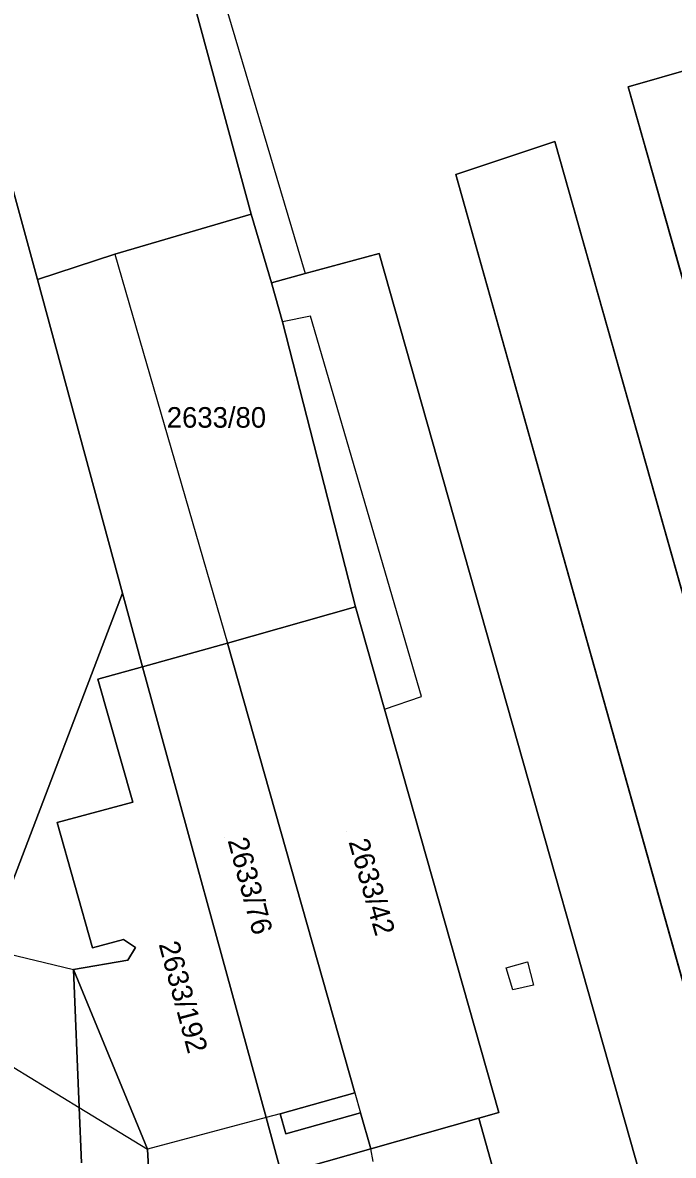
# Model space of a CAD drawing. Extents: x -263423 to -261326, y -1240067 to -1237864.
# Drawn here: x -262112.4 to -262049.1, y -1239271.2 to -1239160.9 of the extents above; entities that cross this region are included whole.
import ezdxf

# ---------------------------------------------------------------- set-up
doc = ezdxf.new("R2010")
doc.units = 0
for name, color, linetype in [('body_kn', 7, 'Continuous'), ('kladpar_druhypozemkov', 7, 'Continuous'), ('kladpar_hranice', 7, 'Continuous'), ('kladpar_parcelnecisla', 7, 'Continuous'), ('kladpar_plochy', 7, 'Continuous'), ('zappar_hrandruhpozemk', 7, 'Continuous')]:
    doc.layers.add(name, color=color, linetype=linetype)

msp = doc.modelspace()

# ---------------------------------------------------------------- linework, layer by layer
at = {"layer": 'body_kn'}
for p, q in [((-262053.47, -1239167.16), (-262053.47, -1239167.16)), ((-262060.61, -1239172.5), (-262060.61, -1239172.5)), ((-262070.24, -1239175.71), (-262070.24, -1239175.71)), ((-262090.16, -1239179.55), (-262090.16, -1239179.55)), ((-262090.16, -1239179.55), (-262090.16, -1239179.55)), ((-262103.46, -1239183.47), (-262103.46, -1239183.47)), ((-262103.46, -1239183.47), (-262103.46, -1239183.47)), ((-262077.72, -1239183.39), (-262077.72, -1239183.39)), ((-262084.91, -1239185.34), (-262084.91, -1239185.34)), ((-262110.96, -1239185.93), (-262110.96, -1239185.93)), ((-262088.19, -1239186.23), (-262088.19, -1239186.23)), ((-262087.11, -1239190.05), (-262087.11, -1239190.05)), ((-262084.4, -1239189.5), (-262084.4, -1239189.5)), ((-262102.7, -1239216.43), (-262102.7, -1239216.43)), ((-262080.03, -1239217.77), (-262080.03, -1239217.77)), ((-262080.03, -1239217.77), (-262080.03, -1239217.77)), ((-262092.48, -1239221.3), (-262092.48, -1239221.3)), ((-262100.76, -1239223.61), (-262100.76, -1239223.61)), ((-262105.09, -1239224.81), (-262105.09, -1239224.81)), ((-262073.58, -1239226.5), (-262073.58, -1239226.5)), ((-262077.2, -1239227.75), (-262077.2, -1239227.75)), ((-262077.2, -1239227.75), (-262077.2, -1239227.75)), ((-262101.71, -1239236.8), (-262101.71, -1239236.8)), ((-262101.71, -1239236.8), (-262101.71, -1239236.8)), ((-262109.06, -1239238.75), (-262109.06, -1239238.75)), ((-262102.59, -1239250.16), (-262102.59, -1239250.16)), ((-262105.63, -1239250.95), (-262105.63, -1239250.95)), ((-262101.44, -1239250.94), (-262101.44, -1239250.94)), ((-262102.19, -1239252.15), (-262102.19, -1239252.15)), ((-262065.36, -1239252.9), (-262065.36, -1239252.9)), ((-262065.36, -1239252.9), (-262065.36, -1239252.9)), ((-262063.27, -1239252.31), (-262063.27, -1239252.31)), ((-262107.48, -1239253.07), (-262107.48, -1239253.07)), ((-262064.71, -1239255.06), (-262064.71, -1239255.06)), ((-262062.69, -1239254.6), (-262062.69, -1239254.6)), ((-262080.07, -1239265.06), (-262080.07, -1239265.06)), ((-262080.07, -1239265.06), (-262080.07, -1239265.06)), ((-262106.92, -1239266.49), (-262106.92, -1239266.49)), ((-262106.92, -1239266.49), (-262106.92, -1239266.49)), ((-262087.35, -1239267.12), (-262087.35, -1239267.12)), ((-262087.35, -1239267.12), (-262087.35, -1239267.12)), ((-262079.52, -1239267.01), (-262079.52, -1239267.01)), ((-262066.06, -1239266.99), (-262066.06, -1239266.99)), ((-262088.7, -1239267.46), (-262088.7, -1239267.46)), ((-262088.7, -1239267.46), (-262088.7, -1239267.46)), ((-262068.02, -1239267.54), (-262068.02, -1239267.54)), ((-262086.79, -1239269.07), (-262086.79, -1239269.07)), ((-262100.26, -1239270.56), (-262100.26, -1239270.56)), ((-262078.52, -1239270.52), (-262078.52, -1239270.52))]:
    msp.add_line(p, q, dxfattribs=at)
at = {"layer": 'kladpar_druhypozemkov'}
for p, q in [((-262092.74, -1239197.66), (-262092.74, -1239197.66)), ((-262080.92, -1239239.62), (-262080.92, -1239239.62)), ((-262092.74, -1239240.26), (-262092.74, -1239240.26)), ((-262095.35, -1239256.03), (-262095.35, -1239256.03))]:
    msp.add_line(p, q, dxfattribs=at)
at = {"layer": 'kladpar_hranice'}
msp.add_line((-262060.61, -1239172.5), (-261947.03, -1239574.35), dxfattribs=at)
for points in [[(-262157.05, -1239082.84), (-262145.6, -1239121.1), (-262134.21, -1239159.96), (-262132.82, -1239164.79), (-262129.2, -1239165.19), (-262117.4, -1239162.5), (-262110.96, -1239185.93), (-262102.7, -1239216.43), (-262114.16, -1239246.49), (-262117.39, -1239247.34), (-262117.56, -1239249.94), (-262117.58, -1239250.21), (-262117.63, -1239250.61), (-262118.28, -1239257.26), (-262131.78, -1239258.5), (-262135.89, -1239260.24), (-262138.91, -1239262.49), (-262141.5, -1239264.86), (-262145.03, -1239268), (-262153.03, -1239275.68)], [(-261969.12, -1239566.77), (-262077.72, -1239183.39), (-262084.91, -1239185.34), (-262088.19, -1239186.23), (-262090.16, -1239179.55), (-262096.71, -1239155.48), (-262100.93, -1239139.17), (-262095.97, -1239138.25), (-262097.86, -1239129.2), (-262088.76, -1239127.36), (-262090.58, -1239117.82), (-262089.11, -1239117.8), (-262091.06, -1239108.64), (-262092.4, -1239109.08), (-262094.26, -1239100.17), (-262092.78, -1239100.1), (-262094.83, -1239091)], [(-262103.35, -1239130.31), (-262102.76, -1239130.19), (-262100.93, -1239139.17), (-262096.71, -1239155.48), (-262090.16, -1239179.55), (-262103.46, -1239183.47), (-262110.96, -1239185.93), (-262117.4, -1239162.5), (-262125.04, -1239134.7), (-262116.41, -1239132.95), (-262103.35, -1239130.31)], [(-261926.4, -1239574.07), (-261923.86, -1239573.32), (-262000.7, -1239301.44), (-262002.96, -1239302.03), (-262000.33, -1239311.23), (-262004.45, -1239312.3), (-262007.68, -1239305.2), (-262047.14, -1239165.37), (-262053.47, -1239167.16), (-261937.76, -1239576.09), (-261929.83, -1239574.1), (-261972.86, -1239422.29), (-261969.75, -1239421.44), (-261926.4, -1239574.07)], [(-261923.86, -1239573.32), (-261926.4, -1239574.07), (-261969.75, -1239421.44), (-261972.86, -1239422.29), (-261929.83, -1239574.1), (-261937.76, -1239576.09), (-262053.47, -1239167.16), (-262047.14, -1239165.37), (-262007.68, -1239305.2), (-262004.45, -1239312.3), (-262000.33, -1239311.23), (-262002.96, -1239302.03), (-262000.7, -1239301.44), (-261923.86, -1239573.32)], [(-261947.03, -1239574.35), (-262060.61, -1239172.5), (-262070.24, -1239175.71), (-261957.35, -1239577.3), (-261947.03, -1239574.35)], [(-261947.03, -1239574.35), (-261957.35, -1239577.3), (-262070.24, -1239175.71), (-262060.61, -1239172.5)], [(-262090.16, -1239179.55), (-262088.19, -1239186.23), (-262087.11, -1239190.05), (-262080.03, -1239217.77), (-262092.48, -1239221.3), (-262100.76, -1239223.61), (-262102.7, -1239216.43), (-262110.96, -1239185.93), (-262103.46, -1239183.47), (-262090.16, -1239179.55)], [(-262030.88, -1239399.57), (-262051.05, -1239327.64), (-262051.99, -1239327.91), (-262053.59, -1239322.21), (-262052.72, -1239321.96), (-262054.01, -1239317.39), (-262051.55, -1239316.7), (-262053.97, -1239308.09), (-262056.45, -1239308.79), (-262068.02, -1239267.54), (-262066.06, -1239266.99), (-262077.2, -1239227.75), (-262080.03, -1239217.77), (-262087.11, -1239190.05), (-262088.19, -1239186.23), (-262084.91, -1239185.34), (-262077.72, -1239183.39), (-261969.12, -1239566.77)], [(-262118.57, -1239261.71), (-262118.42, -1239259.46), (-262118.28, -1239257.26), (-262117.63, -1239250.61), (-262117.58, -1239250.21), (-262114.16, -1239246.49), (-262102.7, -1239216.43), (-262100.76, -1239223.61), (-262105.09, -1239224.81), (-262101.71, -1239236.8), (-262109.06, -1239238.75), (-262105.63, -1239250.95), (-262102.59, -1239250.16), (-262101.44, -1239250.94), (-262102.19, -1239252.15), (-262107.48, -1239253.07), (-262106.92, -1239266.49), (-262106.7, -1239271.87)], [(-262080.03, -1239217.77), (-262077.2, -1239227.75), (-262066.06, -1239266.99), (-262068.02, -1239267.54), (-262078.52, -1239270.52), (-262079.52, -1239267.01), (-262086.79, -1239269.07), (-262087.35, -1239267.12), (-262080.07, -1239265.06), (-262092.48, -1239221.3), (-262080.03, -1239217.77)], [(-262080.07, -1239265.06), (-262087.35, -1239267.12), (-262086.79, -1239269.07), (-262079.52, -1239267.01), (-262078.52, -1239270.52), (-262087.22, -1239272.99), (-262088.7, -1239267.46), (-262100.76, -1239223.61), (-262092.48, -1239221.3), (-262080.07, -1239265.06)], [(-262101.71, -1239236.8), (-262105.09, -1239224.81), (-262100.76, -1239223.61), (-262088.7, -1239267.46), (-262087.22, -1239272.99), (-262099.93, -1239276.59), (-262100.26, -1239270.56), (-262107.48, -1239253.07), (-262102.19, -1239252.15), (-262101.44, -1239250.94), (-262102.59, -1239250.16), (-262105.63, -1239250.95), (-262109.06, -1239238.75), (-262101.71, -1239236.8)], [(-262106.7, -1239271.87), (-262106.92, -1239266.49), (-262107.48, -1239253.07), (-262100.26, -1239270.56), (-262099.93, -1239276.59)], [(-262086.89, -1239274.2), (-262087.22, -1239272.99), (-262078.52, -1239270.52), (-262068.02, -1239267.54), (-262056.45, -1239308.79)]]:
    msp.add_lwpolyline(points, dxfattribs=at)
at = {"layer": 'kladpar_plochy'}
for p, q in [((-262090.16, -1239179.55), (-262096.71, -1239155.48)), ((-262047.14, -1239165.37), (-262053.47, -1239167.16)), ((-262053.47, -1239167.16), (-261937.76, -1239576.09)), ((-262060.61, -1239172.5), (-262070.24, -1239175.71)), ((-262070.24, -1239175.71), (-262060.61, -1239172.5)), ((-261947.03, -1239574.35), (-262060.61, -1239172.5)), ((-262060.61, -1239172.5), (-261947.03, -1239574.35)), ((-262070.24, -1239175.71), (-261957.35, -1239577.3)), ((-261957.35, -1239577.3), (-262070.24, -1239175.71)), ((-262088.19, -1239186.23), (-262090.16, -1239179.55)), ((-262077.72, -1239183.39), (-262084.91, -1239185.34)), ((-261969.12, -1239566.77), (-262077.72, -1239183.39)), ((-262084.91, -1239185.34), (-262088.19, -1239186.23))]:
    msp.add_line(p, q, dxfattribs=at)
for points in [[(-262157.05, -1239082.84), (-262145.6, -1239121.1), (-262134.21, -1239159.96), (-262132.82, -1239164.79), (-262129.2, -1239165.19), (-262117.4, -1239162.5), (-262110.96, -1239185.93), (-262102.7, -1239216.43), (-262114.16, -1239246.49), (-262117.39, -1239247.34), (-262117.56, -1239249.94), (-262117.58, -1239250.21), (-262117.63, -1239250.61), (-262118.28, -1239257.26), (-262131.78, -1239258.5), (-262135.89, -1239260.24), (-262138.91, -1239262.49), (-262141.5, -1239264.86), (-262145.03, -1239268), (-262153.03, -1239275.68)], [(-262030.88, -1239399.57), (-262051.05, -1239327.64), (-262051.99, -1239327.91), (-262053.59, -1239322.21), (-262052.72, -1239321.96), (-262054.01, -1239317.39), (-262051.55, -1239316.7), (-262053.97, -1239308.09), (-262056.45, -1239308.79), (-262068.02, -1239267.54), (-262066.06, -1239266.99), (-262077.2, -1239227.75), (-262080.03, -1239217.77), (-262087.11, -1239190.05), (-262088.19, -1239186.23), (-262084.91, -1239185.34), (-262077.72, -1239183.39), (-261969.12, -1239566.77)], [(-262113.88, -1239299.33), (-262118.57, -1239261.71), (-262118.42, -1239259.46), (-262118.28, -1239257.26), (-262117.63, -1239250.61), (-262117.58, -1239250.21), (-262114.16, -1239246.49), (-262102.7, -1239216.43), (-262100.76, -1239223.61), (-262105.09, -1239224.81), (-262101.71, -1239236.8), (-262109.06, -1239238.75), (-262105.63, -1239250.95), (-262102.59, -1239250.16), (-262101.44, -1239250.94), (-262102.19, -1239252.15), (-262107.48, -1239253.07), (-262106.92, -1239266.49), (-262106.7, -1239271.87)], [(-262106.7, -1239271.87), (-262106.92, -1239266.49), (-262107.48, -1239253.07), (-262100.26, -1239270.56), (-262099.93, -1239276.59)], [(-262046.26, -1239422.44), (-262070.7, -1239333.26), (-262064.37, -1239331.48), (-262066.13, -1239325.23), (-262070.86, -1239308.39), (-262077.04, -1239310.13), (-262086.89, -1239274.2), (-262087.22, -1239272.99), (-262078.52, -1239270.52), (-262068.02, -1239267.54), (-262056.45, -1239308.79), (-262053.97, -1239308.09), (-262051.55, -1239316.7), (-262054.01, -1239317.39), (-262052.72, -1239321.96), (-262053.59, -1239322.21), (-262051.99, -1239327.91), (-262051.05, -1239327.64), (-262030.88, -1239399.57)]]:
    msp.add_lwpolyline(points, dxfattribs=at)
for points in [[(-262103.35, -1239130.31), (-262102.76, -1239130.19), (-262100.93, -1239139.17), (-262096.71, -1239155.48), (-262090.16, -1239179.55), (-262103.46, -1239183.47), (-262110.96, -1239185.93), (-262117.4, -1239162.5), (-262125.04, -1239134.7), (-262116.41, -1239132.95)], [(-261923.86, -1239573.32), (-261926.4, -1239574.07), (-261969.75, -1239421.44), (-261972.86, -1239422.29), (-261929.83, -1239574.1), (-261937.76, -1239576.09), (-262053.47, -1239167.16), (-262047.14, -1239165.37), (-262007.68, -1239305.2), (-262004.45, -1239312.3), (-262000.33, -1239311.23), (-262002.96, -1239302.03), (-262000.7, -1239301.44)], [(-262090.16, -1239179.55), (-262088.19, -1239186.23), (-262087.11, -1239190.05), (-262080.03, -1239217.77), (-262092.48, -1239221.3), (-262100.76, -1239223.61), (-262102.7, -1239216.43), (-262110.96, -1239185.93), (-262103.46, -1239183.47)], [(-262080.03, -1239217.77), (-262077.2, -1239227.75), (-262066.06, -1239266.99), (-262068.02, -1239267.54), (-262078.52, -1239270.52), (-262079.52, -1239267.01), (-262086.79, -1239269.07), (-262087.35, -1239267.12), (-262080.07, -1239265.06), (-262092.48, -1239221.3)], [(-262080.07, -1239265.06), (-262087.35, -1239267.12), (-262086.79, -1239269.07), (-262079.52, -1239267.01), (-262078.52, -1239270.52), (-262087.22, -1239272.99), (-262088.7, -1239267.46), (-262100.76, -1239223.61), (-262092.48, -1239221.3)], [(-262101.71, -1239236.8), (-262105.09, -1239224.81), (-262100.76, -1239223.61), (-262088.7, -1239267.46), (-262087.22, -1239272.99), (-262099.93, -1239276.59), (-262100.26, -1239270.56), (-262107.48, -1239253.07), (-262102.19, -1239252.15), (-262101.44, -1239250.94), (-262102.59, -1239250.16), (-262105.63, -1239250.95), (-262109.06, -1239238.75)]]:
    msp.add_lwpolyline(points, close=True, dxfattribs=at)
at = {"layer": 'zappar_hrandruhpozemk'}
for p, q in [((-262103.46, -1239183.47), (-262092.48, -1239221.3)), ((-262084.4, -1239189.5), (-262087.11, -1239190.05)), ((-262073.58, -1239226.5), (-262084.4, -1239189.5)), ((-262077.2, -1239227.75), (-262073.58, -1239226.5)), ((-262117.63, -1239250.61), (-262107.48, -1239253.07)), ((-262064.71, -1239255.06), (-262065.36, -1239252.9)), ((-262118.42, -1239259.46), (-262106.92, -1239266.49)), ((-262080.07, -1239265.06), (-262079.52, -1239267.01)), ((-262106.92, -1239266.49), (-262100.26, -1239270.56)), ((-262087.35, -1239267.12), (-262088.7, -1239267.46)), ((-262088.7, -1239267.46), (-262100.26, -1239270.56)), ((-262078.3, -1239271.75), (-262078.52, -1239270.52))]:
    msp.add_line(p, q, dxfattribs=at)
for points in [[(-262096.42, -1239142.77), (-262093.8, -1239155.38), (-262084.91, -1239185.34)], [(-262065.36, -1239252.9), (-262063.27, -1239252.31), (-262062.69, -1239254.6), (-262064.71, -1239255.06)]]:
    msp.add_lwpolyline(points, dxfattribs=at)

# ---------------------------------------------------------------- texts
at = {"layer": 'kladpar_parcelnecisla'}
for s, rotation, p in [('2633/80', 360, (-262098.39, -1239200.34)), ('2633/76', 285, (-262092.48, -1239240.5)), ('2633/42', 286, (-262080.71, -1239240.64)), ('2633/192', 285, (-262099.19, -1239250.6))]:
    msp.add_text(s, height=2, rotation=rotation, dxfattribs=at).set_placement(p)

doc.saveas('drawing.dxf')
